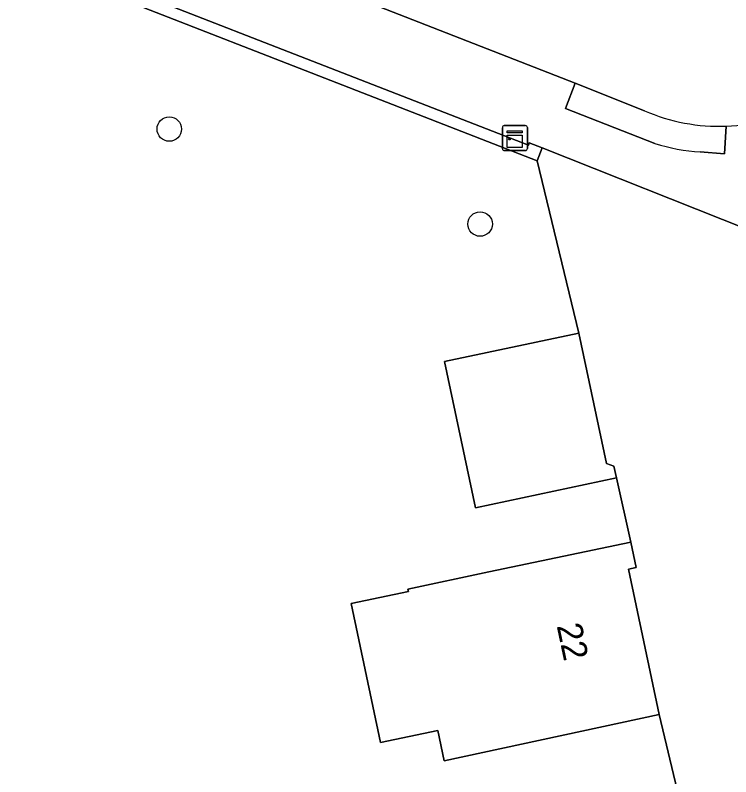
# Model space of a CAD drawing. Extents: x 160663 to 161506, y 382245 to 383291.
# Drawn here: x 161243.57 to 161272.21, y 382724.32 to 382754.79 of the extents above; entities that cross this region are included whole.
import ezdxf

# ---------------------------------------------------------------- set-up
doc = ezdxf.new("R2010")
doc.units = 0
for name, color, linetype in [('IMGEO_Boom', 7, 'Continuous'), ('IMGEO_Erf', 7, 'Continuous'), ('IMGEO_Kast', 7, 'Continuous'), ('IMGEO_Muur', 7, 'Continuous'), ('IMGEO_Pand', 7, 'Continuous'), ('IMGEO_Pand_nummerreeks', 7, 'Continuous'), ('IMGEO_Rijbaan_lokaal_open', 7, 'Continuous'), ('IMGEO_Voetpad_open', 7, 'Continuous')]:
    doc.layers.add(name, color=color, linetype=linetype)

msp = doc.modelspace()

# ---------------------------------------------------------------- linework, layer by layer
at = {"layer": 'IMGEO_Boom'}
for centre in [(161249.736, 382750.235), (161262.175, 382746.433)]:
    msp.add_circle(centre, 0.489, dxfattribs=at)
at = {"layer": 'IMGEO_Erf'}
msp.add_lwpolyline([(161164.791, 382654.665), (161254.743, 382709.924), (161258.448, 382712.2), (161270.45, 382719.573), (161270.62, 382719.412), (161271.005, 382719.608), (161270.755, 382720.067), (161270.922, 382720.167), (161269.338, 382726.806), (161260.738, 382724.956), (161260.481, 382726.175), (161258.182, 382725.689), (161257.008, 382731.247), (161259.308, 382731.732), (161259.287, 382731.83), (161262.528, 382732.514), (161268.203, 382733.712), (161267.631, 382736.278), (161261.985, 382735.086), (161260.75, 382740.937), (161266.124, 382742.071), (161264.46, 382748.969), (161239.915, 382758.526)], dxfattribs=at)
at = {"layer": 'IMGEO_Kast'}
for p, q in [((161263.067, 382749.447), (161263.067, 382750.288)), ((161263.067, 382750.288), (161263.067, 382749.447)), ((161263.142, 382750.372), (161263.983, 382750.372)), ((161263.983, 382750.372), (161263.142, 382750.372)), ((161264.067, 382750.297), (161264.067, 382749.456)), ((161264.067, 382749.456), (161264.067, 382750.297)), ((161263.992, 382749.372), (161263.151, 382749.372)), ((161263.151, 382749.372), (161263.992, 382749.372))]:
    msp.add_line(p, q, dxfattribs=at)
for points in [[(161263.262, 382750.162), (161263.862, 382750.162), (161263.862, 382750.077), (161263.262, 382750.077), (161263.262, 382750.162)], [(161263.262, 382749.987), (161263.862, 382749.987), (161263.862, 382749.498), (161263.262, 382749.498), (161263.262, 382749.987)]]:
    msp.add_lwpolyline(points, dxfattribs=at)
msp.add_circle((161263.346, 382749.836), 0.0377, dxfattribs=at)
for centre, start, end in [((161263.145, 382750.294), 92.4484, 184.2845), ((161263.145, 382750.294), 92.4484, 184.2845), ((161263.989, 382750.294), 2.4484, 94.2845), ((161263.989, 382750.294), 2.4484, 94.2845), ((161263.145, 382749.45), 182.4484, 274.2845), ((161263.145, 382749.45), 182.4484, 274.2845), ((161263.989, 382749.45), 272.4484, 4.2845), ((161263.989, 382749.45), 272.4484, 4.2845)]:
    msp.add_arc(centre, 0.0779, start, end, dxfattribs=at)
at = {"layer": 'IMGEO_Muur'}
msp.add_lwpolyline([(161238.483, 382760.263), (161240.307, 382759.522), (161239.915, 382758.526), (161264.46, 382748.969), (161264.661, 382749.481), (161264.143, 382749.686), (161264.111, 382749.59), (161240.5, 382758.783), (161240.889, 382759.771), (161240.796, 382759.809), (161240.997, 382760.339), (161240.717, 382760.445), (161240.518, 382759.922), (161238.652, 382760.68)], close=True, dxfattribs=at)
at = {"layer": 'IMGEO_Pand'}
for points in [[(161267.631, 382736.278), (161267.531, 382736.749), (161267.226, 382736.848), (161266.124, 382742.071), (161260.75, 382740.937), (161261.985, 382735.086)], [(161262.528, 382732.514), (161259.287, 382731.83), (161259.308, 382731.732), (161257.008, 382731.247), (161258.182, 382725.689), (161260.481, 382726.175), (161260.738, 382724.956), (161269.338, 382726.806), (161268.111, 382732.621), (161268.419, 382732.686), (161268.203, 382733.712)]]:
    msp.add_lwpolyline(points, close=True, dxfattribs=at)
at = {"layer": 'IMGEO_Rijbaan_lokaal_open'}
msp.add_lwpolyline([(161250.718, 382776.539), (161248.103, 382770.106), (161252.775, 382768.16), (161248.921, 382758.735), (161265.984, 382752.066), (161268.754, 382750.968)], dxfattribs=at)
for centre, radius, start, end in [((161271.83, 382756.811), 6.466, 271.7391, 301.9234), ((161271.736, 382757.762), 7.419, 246.3011, 272.2398)]:
    msp.add_arc(centre, radius, start, end, dxfattribs=at)
at = {"layer": 'IMGEO_Voetpad_open'}
for points in [[(161226.068, 382841.467), (161225.76, 382840.503), (161227.393, 382839.873), (161226.716, 382838.135), (161235.153, 382834.791), (161235.463, 382834.768), (161243.275, 382831.841), (161247.543, 382790.576), (161248.738, 382779.281), (161246.019, 382772.618), (161245.17, 382770.553), (161242.179, 382763.193), (161240.997, 382760.339), (161240.796, 382759.809), (161240.889, 382759.771), (161240.5, 382758.783), (161264.111, 382749.59), (161264.143, 382749.686), (161264.661, 382749.481), (161272.912, 382746.205), (161279.746, 382750.02), (161277.37, 382752.586), (161275.249, 382751.323)], [(161269.168, 382749.653), (161265.587, 382751.055), (161265.984, 382752.066), (161248.921, 382758.735), (161244.72, 382760.406)], [(161268.754, 382750.968), (161265.984, 382752.066), (161265.587, 382751.055), (161269.168, 382749.653)], [(161270.984, 382749.318), (161271.953, 382749.24), (161272.026, 382750.348)], [(161272.026, 382750.348), (161271.953, 382749.24), (161270.984, 382749.318)]]:
    msp.add_lwpolyline(points, dxfattribs=at)
msp.add_lwpolyline([(161267.631, 382736.278), (161268.203, 382733.712), (161268.419, 382732.686), (161268.111, 382732.621), (161269.338, 382726.806), (161270.922, 382720.167), (161271.97, 382720.803), (161274.853, 382722.551), (161279.472, 382725.351), (161275.374, 382745.228), (161272.912, 382746.205), (161264.661, 382749.481), (161264.46, 382748.969), (161266.124, 382742.071), (161267.226, 382736.848), (161267.531, 382736.749)], close=True, dxfattribs=at)
for centre, radius, start, end in [((161271.83, 382756.811), 6.466, 271.7391, 301.9234), ((161271.736, 382757.762), 7.419, 246.3011, 272.2398), ((161271.492, 382757.161), 7.859, 252.8011, 266.295), ((161271.492, 382757.161), 7.859, 252.8011, 266.295)]:
    msp.add_arc(centre, radius, start, end, dxfattribs=at)

# ---------------------------------------------------------------- texts
at = {"layer": 'IMGEO_Pand_nummerreeks'}
msp.add_text('22', height=1, rotation=281.915, dxfattribs=at).set_placement((161265.236, 382730.361))

doc.saveas('drawing.dxf')
